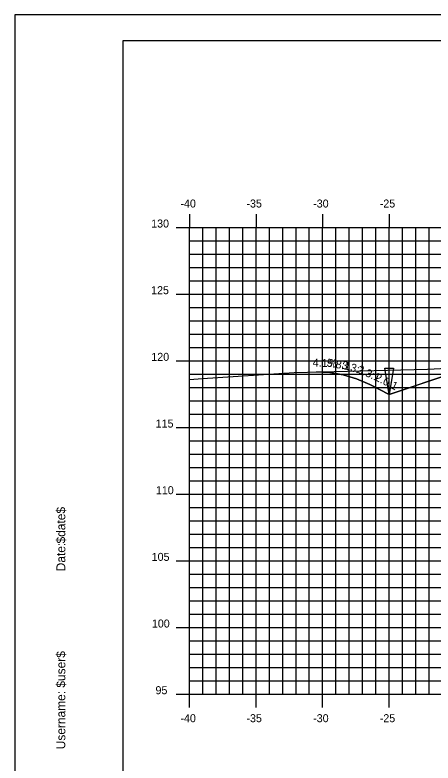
# Model space of a CAD drawing. Extents: x 850598 to 870284, y 366541 to 366651.
# Drawn here: x 860798.6 to 860830, y 366595.1 to 366651.2 of the extents above; entities that cross this region are included whole.
import ezdxf

# ---------------------------------------------------------------- set-up
doc = ezdxf.new("R2010")
doc.units = 0
for name, color, linetype in [('ANNOTATION', 7, 'Continuous'), ('BORDER', 7, 'Continuous'), ('D_Drainage_Ditch_Line', 7, 'Continuous'), ('D_Roadway_Centerline', 7, 'Continuous'), ('D_Roadway_SlopeLines', 7, 'Continuous'), ('H_V ANNOTATION', 7, 'Continuous'), ('MAJOR', 7, 'Continuous'), ('MINOR', 7, 'Continuous'), ('PLOT BOUNDARY', 7, 'Continuous'), ('S_Roadway_Centerline', 7, 'Continuous')]:
    doc.layers.add(name, color=color, linetype=linetype)

msp = doc.modelspace()

# ---------------------------------------------------------------- linework, layer by layer
at = {"layer": 'BORDER'}
for p, q in [((860966.698, 366649.225), (860806.698, 366649.225)), ((860806.698, 366649.225), (860806.698, 366544.225))]:
    msp.add_line(p, q, dxfattribs=at)
at = {"layer": 'D_Drainage_Ditch_Line'}
msp.add_line((860826.698, 366624.025), (860826.698, 366630.269), dxfattribs=at)
msp.add_lwpolyline([(860826.37, 366624.682), (860827.026, 366624.682), (860826.698, 366622.713)], close=True, dxfattribs=at)
at = {"layer": 'D_Roadway_Centerline'}
msp.add_lwpolyline([(860821.235, 366624.395), (860822.235, 366624.354), (860823.235, 366624.182), (860824.235, 366623.879), (860825.235, 366623.445), (860826.698, 366622.713), (860830.5, 366623.98), (860836.698, 366626.046), (860840.698, 366626.286), (860851.698, 366626.616), (860862.698, 366626.88), (860866.698, 366626.656), (860868.698, 366626.544), (860874.777, 366624.518), (860921.405, 366613.225), (860936.317, 366609.614), (860946.179, 366607.225), (860950.179, 366607.225)], dxfattribs=at)
at = {"layer": 'D_Roadway_SlopeLines'}
for points in [[(860840.698, 366626.286), (860836.698, 366626.046), (860826.698, 366622.713)], [(860826.698, 366622.713), (860825.235, 366623.445), (860824.235, 366623.879), (860823.235, 366624.182), (860822.235, 366624.354), (860821.235, 366624.395)]]:
    msp.add_lwpolyline(points, dxfattribs=at)
at = {"layer": 'MAJOR'}
for p, q in [((860811.698, 366636.227), (860811.698, 366635.225)), ((860811.698, 366636.227), (860811.698, 366635.225)), ((860816.698, 366636.227), (860816.698, 366635.225)), ((860816.698, 366636.227), (860816.698, 366635.225)), ((860821.698, 366636.227), (860821.698, 366635.225)), ((860821.698, 366636.227), (860821.698, 366635.225)), ((860826.698, 366636.227), (860826.698, 366635.225)), ((860826.698, 366636.227), (860826.698, 366635.225)), ((860810.696, 366635.225), (860811.698, 366635.225)), ((860810.696, 366635.225), (860811.698, 366635.225)), ((860811.698, 366635.225), (860951.698, 366635.225)), ((860811.698, 366600.225), (860811.698, 366635.225)), ((860811.698, 366600.225), (860811.698, 366635.225)), ((860811.698, 366635.225), (860951.698, 366635.225)), ((860811.698, 366635.225), (860951.698, 366635.225)), ((860811.698, 366600.225), (860811.698, 366635.225)), ((860811.698, 366600.225), (860811.698, 366635.225)), ((860811.698, 366635.225), (860951.698, 366635.225)), ((860816.698, 366600.225), (860816.698, 366635.225)), ((860816.698, 366600.225), (860816.698, 366635.225)), ((860821.698, 366600.225), (860821.698, 366635.225)), ((860821.698, 366600.225), (860821.698, 366635.225)), ((860826.698, 366600.225), (860826.698, 366635.225)), ((860826.698, 366600.225), (860826.698, 366635.225)), ((860810.696, 366630.225), (860811.698, 366630.225)), ((860810.696, 366630.225), (860811.698, 366630.225)), ((860811.698, 366630.225), (860951.698, 366630.225)), ((860811.698, 366630.225), (860951.698, 366630.225)), ((860810.696, 366625.225), (860811.698, 366625.225)), ((860810.696, 366625.225), (860811.698, 366625.225)), ((860811.698, 366625.225), (860951.698, 366625.225)), ((860811.698, 366625.225), (860951.698, 366625.225)), ((860810.696, 366620.225), (860811.698, 366620.225)), ((860810.696, 366620.225), (860811.698, 366620.225)), ((860811.698, 366620.225), (860951.698, 366620.225)), ((860811.698, 366620.225), (860951.698, 366620.225)), ((860810.696, 366615.225), (860811.698, 366615.225)), ((860810.696, 366615.225), (860811.698, 366615.225)), ((860811.698, 366615.225), (860951.698, 366615.225)), ((860811.698, 366615.225), (860951.698, 366615.225)), ((860810.696, 366610.225), (860811.698, 366610.225)), ((860810.696, 366610.225), (860811.698, 366610.225)), ((860811.698, 366610.225), (860951.698, 366610.225)), ((860811.698, 366610.225), (860951.698, 366610.225)), ((860810.696, 366605.225), (860811.698, 366605.225)), ((860810.696, 366605.225), (860811.698, 366605.225)), ((860811.698, 366605.225), (860951.698, 366605.225)), ((860811.698, 366605.225), (860951.698, 366605.225)), ((860810.696, 366600.225), (860811.698, 366600.225)), ((860810.696, 366600.225), (860811.698, 366600.225)), ((860811.698, 366600.225), (860951.698, 366600.225)), ((860811.698, 366600.225), (860951.698, 366600.225)), ((860811.698, 366599.223), (860811.698, 366600.225)), ((860811.698, 366600.225), (860951.698, 366600.225)), ((860811.698, 366600.225), (860951.698, 366600.225)), ((860811.698, 366599.223), (860811.698, 366600.225)), ((860816.698, 366599.223), (860816.698, 366600.225)), ((860816.698, 366599.223), (860816.698, 366600.225)), ((860821.698, 366599.223), (860821.698, 366600.225)), ((860821.698, 366599.223), (860821.698, 366600.225)), ((860826.698, 366599.223), (860826.698, 366600.225)), ((860826.698, 366599.223), (860826.698, 366600.225))]:
    msp.add_line(p, q, dxfattribs=at)
at = {"layer": 'MINOR'}
for p, q in [((860812.698, 366600.225), (860812.698, 366635.225)), ((860812.698, 366600.225), (860812.698, 366635.225)), ((860813.698, 366600.225), (860813.698, 366635.225)), ((860813.698, 366600.225), (860813.698, 366635.225)), ((860814.698, 366600.225), (860814.698, 366635.225)), ((860814.698, 366600.225), (860814.698, 366635.225)), ((860815.698, 366600.225), (860815.698, 366635.225)), ((860815.698, 366600.225), (860815.698, 366635.225)), ((860817.698, 366600.225), (860817.698, 366635.225)), ((860817.698, 366600.225), (860817.698, 366635.225)), ((860818.698, 366600.225), (860818.698, 366635.225)), ((860818.698, 366600.225), (860818.698, 366635.225)), ((860819.698, 366600.225), (860819.698, 366635.225)), ((860819.698, 366600.225), (860819.698, 366635.225)), ((860820.698, 366600.225), (860820.698, 366635.225)), ((860820.698, 366600.225), (860820.698, 366635.225)), ((860822.698, 366600.225), (860822.698, 366635.225)), ((860822.698, 366600.225), (860822.698, 366635.225)), ((860823.698, 366600.225), (860823.698, 366635.225)), ((860823.698, 366600.225), (860823.698, 366635.225)), ((860824.698, 366600.225), (860824.698, 366635.225)), ((860824.698, 366600.225), (860824.698, 366635.225)), ((860825.698, 366600.225), (860825.698, 366635.225)), ((860825.698, 366600.225), (860825.698, 366635.225)), ((860827.698, 366600.225), (860827.698, 366635.225)), ((860827.698, 366600.225), (860827.698, 366635.225)), ((860828.698, 366600.225), (860828.698, 366635.225)), ((860828.698, 366600.225), (860828.698, 366635.225)), ((860829.698, 366600.225), (860829.698, 366635.225)), ((860829.698, 366600.225), (860829.698, 366635.225)), ((860811.698, 366634.225), (860951.698, 366634.225)), ((860811.698, 366634.225), (860812.7, 366634.225)), ((860811.698, 366634.225), (860951.698, 366634.225)), ((860811.698, 366634.225), (860812.7, 366634.225)), ((860811.698, 366633.225), (860951.698, 366633.225)), ((860811.698, 366633.225), (860812.7, 366633.225)), ((860811.698, 366633.225), (860951.698, 366633.225)), ((860811.698, 366633.225), (860812.7, 366633.225)), ((860811.698, 366632.225), (860951.698, 366632.225)), ((860811.698, 366632.225), (860812.7, 366632.225)), ((860811.698, 366632.225), (860951.698, 366632.225)), ((860811.698, 366632.225), (860812.7, 366632.225)), ((860811.698, 366631.225), (860951.698, 366631.225)), ((860811.698, 366631.225), (860812.7, 366631.225)), ((860811.698, 366631.225), (860951.698, 366631.225)), ((860811.698, 366631.225), (860812.7, 366631.225)), ((860811.698, 366629.225), (860951.698, 366629.225)), ((860811.698, 366629.225), (860812.7, 366629.225)), ((860811.698, 366629.225), (860951.698, 366629.225)), ((860811.698, 366629.225), (860812.7, 366629.225)), ((860811.698, 366628.225), (860951.698, 366628.225)), ((860811.698, 366628.225), (860812.7, 366628.225)), ((860811.698, 366628.225), (860951.698, 366628.225)), ((860811.698, 366628.225), (860812.7, 366628.225)), ((860811.698, 366627.225), (860951.698, 366627.225)), ((860811.698, 366627.225), (860812.7, 366627.225)), ((860811.698, 366627.225), (860951.698, 366627.225)), ((860811.698, 366627.225), (860812.7, 366627.225)), ((860811.698, 366626.225), (860951.698, 366626.225)), ((860811.698, 366626.225), (860812.7, 366626.225)), ((860811.698, 366626.225), (860951.698, 366626.225)), ((860811.698, 366626.225), (860812.7, 366626.225)), ((860811.698, 366624.225), (860951.698, 366624.225)), ((860811.698, 366624.225), (860812.7, 366624.225)), ((860811.698, 366624.225), (860951.698, 366624.225)), ((860811.698, 366624.225), (860812.7, 366624.225)), ((860811.698, 366623.225), (860951.698, 366623.225)), ((860811.698, 366623.225), (860812.7, 366623.225)), ((860811.698, 366623.225), (860951.698, 366623.225)), ((860811.698, 366623.225), (860812.7, 366623.225)), ((860811.698, 366622.225), (860951.698, 366622.225)), ((860811.698, 366622.225), (860812.7, 366622.225)), ((860811.698, 366622.225), (860951.698, 366622.225)), ((860811.698, 366622.225), (860812.7, 366622.225)), ((860811.698, 366621.225), (860951.698, 366621.225)), ((860811.698, 366621.225), (860812.7, 366621.225)), ((860811.698, 366621.225), (860951.698, 366621.225)), ((860811.698, 366621.225), (860812.7, 366621.225)), ((860811.698, 366619.225), (860951.698, 366619.225)), ((860811.698, 366619.225), (860812.7, 366619.225)), ((860811.698, 366619.225), (860951.698, 366619.225)), ((860811.698, 366619.225), (860812.7, 366619.225)), ((860811.698, 366618.225), (860951.698, 366618.225)), ((860811.698, 366618.225), (860812.7, 366618.225)), ((860811.698, 366618.225), (860951.698, 366618.225)), ((860811.698, 366618.225), (860812.7, 366618.225)), ((860811.698, 366617.225), (860951.698, 366617.225)), ((860811.698, 366617.225), (860812.7, 366617.225)), ((860811.698, 366617.225), (860951.698, 366617.225)), ((860811.698, 366617.225), (860812.7, 366617.225)), ((860811.698, 366616.225), (860951.698, 366616.225)), ((860811.698, 366616.225), (860812.7, 366616.225)), ((860811.698, 366616.225), (860951.698, 366616.225)), ((860811.698, 366616.225), (860812.7, 366616.225)), ((860811.698, 366614.225), (860951.698, 366614.225)), ((860811.698, 366614.225), (860812.7, 366614.225)), ((860811.698, 366614.225), (860951.698, 366614.225)), ((860811.698, 366614.225), (860812.7, 366614.225)), ((860811.698, 366613.225), (860951.698, 366613.225)), ((860811.698, 366613.225), (860812.7, 366613.225)), ((860811.698, 366613.225), (860951.698, 366613.225)), ((860811.698, 366613.225), (860812.7, 366613.225)), ((860811.698, 366612.225), (860951.698, 366612.225)), ((860811.698, 366612.225), (860812.7, 366612.225)), ((860811.698, 366612.225), (860951.698, 366612.225)), ((860811.698, 366612.225), (860812.7, 366612.225)), ((860811.698, 366611.225), (860951.698, 366611.225)), ((860811.698, 366611.225), (860812.7, 366611.225)), ((860811.698, 366611.225), (860951.698, 366611.225)), ((860811.698, 366611.225), (860812.7, 366611.225)), ((860811.698, 366609.225), (860951.698, 366609.225)), ((860811.698, 366609.225), (860812.7, 366609.225)), ((860811.698, 366609.225), (860951.698, 366609.225)), ((860811.698, 366609.225), (860812.7, 366609.225)), ((860811.698, 366608.225), (860951.698, 366608.225)), ((860811.698, 366608.225), (860812.7, 366608.225)), ((860811.698, 366608.225), (860951.698, 366608.225)), ((860811.698, 366608.225), (860812.7, 366608.225)), ((860811.698, 366607.225), (860951.698, 366607.225)), ((860811.698, 366607.225), (860812.7, 366607.225)), ((860811.698, 366607.225), (860951.698, 366607.225)), ((860811.698, 366607.225), (860812.7, 366607.225)), ((860811.698, 366606.225), (860951.698, 366606.225)), ((860811.698, 366606.225), (860812.7, 366606.225)), ((860811.698, 366606.225), (860951.698, 366606.225)), ((860811.698, 366606.225), (860812.7, 366606.225)), ((860811.698, 366604.225), (860951.698, 366604.225)), ((860811.698, 366604.225), (860812.7, 366604.225)), ((860811.698, 366604.225), (860951.698, 366604.225)), ((860811.698, 366604.225), (860812.7, 366604.225)), ((860811.698, 366603.225), (860951.698, 366603.225)), ((860811.698, 366603.225), (860812.7, 366603.225)), ((860811.698, 366603.225), (860951.698, 366603.225)), ((860811.698, 366603.225), (860812.7, 366603.225)), ((860811.698, 366602.225), (860951.698, 366602.225)), ((860811.698, 366602.225), (860812.7, 366602.225)), ((860811.698, 366602.225), (860951.698, 366602.225)), ((860811.698, 366602.225), (860812.7, 366602.225)), ((860811.698, 366601.225), (860951.698, 366601.225)), ((860811.698, 366601.225), (860812.7, 366601.225)), ((860811.698, 366601.225), (860951.698, 366601.225)), ((860811.698, 366601.225), (860812.7, 366601.225))]:
    msp.add_line(p, q, dxfattribs=at)
at = {"layer": 'PLOT BOUNDARY'}
msp.add_lwpolyline([(860798.605, 366541.166), (860968.605, 366541.166), (860968.605, 366651.166), (860798.605, 366651.166)], close=True, dxfattribs=at)
at = {"layer": 'S_Roadway_Centerline'}
msp.add_lwpolyline([(860811.698, 366623.835), (860812.671, 366623.903), (860819.556, 366624.353), (860829.568, 366624.602), (860837.443, 366625.002), (860837.769, 366625.003), (860842.984, 366625.041), (860850.537, 366623.685), (860854.181, 366622.599), (860857.664, 366623.612), (860860.469, 366624.303), (860862.496, 366624.603), (860863.932, 366624.888), (860867.607, 366625.378), (860868.115, 366625.428), (860869.493, 366625.457), (860873.273, 366625.468), (860878.862, 366625.514)], dxfattribs=at)

# ---------------------------------------------------------------- texts
at = {"layer": 'ANNOTATION'}
for s, rotation, p in [('4.1%', 357.6689, (860820.942, 366624.808)), ('5.8:1', 350.2443, (860821.975, 366624.813)), ('3.3:1', 343.1348, (860823.081, 366624.674)), ('2.3:1', 336.5205, (860824.234, 366624.37)), ('2.0:1', 333.4349, (860825.56, 366623.8))]:
    msp.add_text(s, height=0.6, rotation=rotation, dxfattribs=at).set_placement(p)
at = {"layer": 'BORDER'}
for s, p in [('$date$', (860802.383, 366611.53)), ('Date:', (860802.383, 366609.442)), ('$user$', (860802.383, 366600.717)), ('Username:', (860802.383, 366596.093))]:
    msp.add_text(s, height=0.6696, rotation=90, dxfattribs=at).set_placement(p)
at = {"layer": 'H_V ANNOTATION'}
for s, p in [('-40', (860811.024, 366636.725)), ('-35', (860815.978, 366636.725)), ('-30', (860820.986, 366636.725)), ('-25', (860825.984, 366636.725)), ('130', (860808.828, 366635.225)), ('125', (860808.823, 366630.225)), ('120', (860808.839, 366625.225)), ('115', (860809.165, 366620.225)), ('110', (860809.181, 366615.225)), ('105', (860808.865, 366610.225)), ('100', (860808.881, 366605.225)), ('95', (860809.154, 366600.225)), ('-40', (860811.024, 366598.125)), ('-35', (860815.978, 366598.125)), ('-30', (860820.986, 366598.125)), ('-25', (860825.984, 366598.125))]:
    msp.add_text(s, height=0.6, dxfattribs=at).set_placement(p)

doc.saveas('drawing.dxf')
